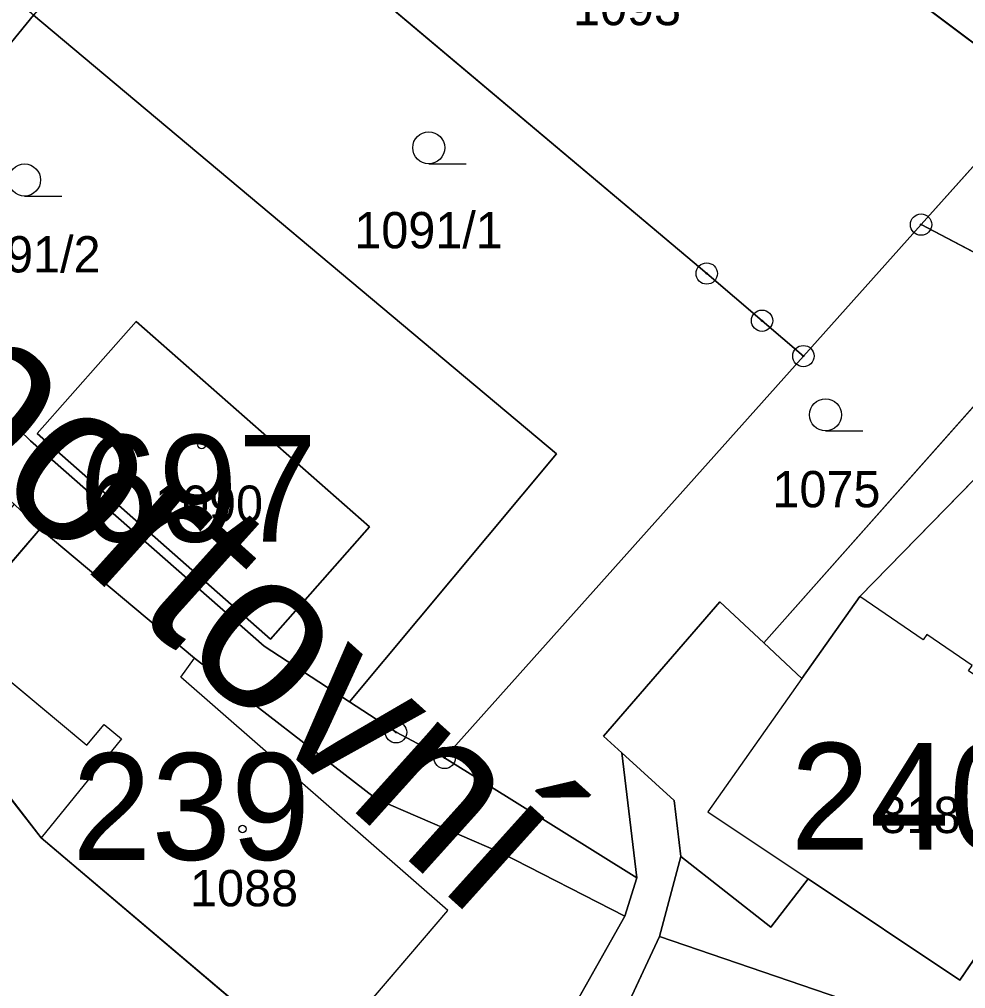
# Model space of a CAD drawing. Extents: x -689422 to -685210, y -987725 to -982160.
# Drawn here: x -687039.52 to -686995.19, y -985364.07 to -985318.68 of the extents above; entities that cross this region are included whole.
import ezdxf

# ---------------------------------------------------------------- set-up
doc = ezdxf.new("R2010")
doc.units = 0
for name, color, linetype in [('KN_Budovy', 7, 'Continuous'), ('KN_Budovy_cisla_domovni', 7, 'Continuous'), ('KN_Hranice_parcel', 7, 'Continuous'), ('KN_Hranice_parcel_vnitrni_kresba', 7, 'Continuous'), ('KN_Parcelni cisla', 7, 'Continuous'), ('KN_Polygon parcely', 7, 'Continuous'), ('KN_Popisy_pomistni nazvy nazvy ulic', 7, 'Continuous'), ('KN_POZEMKY_OSTATNI PLOCHA', 7, 'Continuous'), ('KN_POZEMKY_TTP', 7, 'Continuous'), ('KN_POZEMKY_ZAHRADA', 7, 'Continuous'), ('KN_POZEMKY_ZASTAVENA PLOCHA', 7, 'Continuous'), ('KN_VYUZITI_17_ostatni plocha_ostatni komunikace', 7, 'Continuous'), ('KN_VYUZITI_26_ostatni plocha_jina plocha', 7, 'Continuous'), ('KN_Značky bodu BP', 7, 'Continuous'), ('KN_Značky budov', 7, 'Continuous'), ('KN_Značky kultur', 7, 'Continuous')]:
    doc.layers.add(name, color=color, linetype=linetype)

msp = doc.modelspace()

# ---------------------------------------------------------------- linework, layer by layer
at = {"layer": 'KN_Budovy'}
for points in [[(-687038.69, -985338.08), (-687027.75, -985347.7), (-687023.12, -985342.45), (-687034.05, -985332.83)], [(-687038.54, -985342.54), (-687042.71, -985347.38), (-687036.35, -985352.67), (-687035.55, -985351.71), (-687034.74, -985352.38), (-687038.49, -985357.01), (-687025.76, -985367.8), (-687019.44, -985360.41), (-687031.95, -985349.49), (-687031.32, -985348.59)], [(-686987.67, -985355.37), (-686992.55, -985352.03), (-686992.02, -985351.26), (-686995.06, -985349.19), (-686994.89, -985348.94), (-686997.01, -985347.49), (-686997.18, -985347.74), (-687000.15, -985345.71), (-687002.86, -985349.55), (-687007.27, -985355.8), (-687002.56, -985358.94), (-686995.47, -985363.68), (-686992.24, -985358.94), (-686990.79, -985359.93), (-686989.87, -985359.29), (-686988.02, -985356.45)]]:
    msp.add_lwpolyline(points, close=True, dxfattribs=at)
at = {"layer": 'KN_Hranice_parcel'}
for p, q in [((-686991.77, -985322.13), (-686997.28, -985328.29)), ((-686997.28, -985328.29), (-687002.79, -985334.45)), ((-686990.45, -985331.87), (-686997.28, -985328.29)), ((-686990.45, -985331.87), (-687004.64, -985347.88)), ((-687002.79, -985334.45), (-687019.6, -985353.27)), ((-686991.38, -985336.73), (-687000.15, -985345.71)), ((-687039.76, -985341.39), (-687038.54, -985342.54)), ((-687000.15, -985345.71), (-687002.86, -985349.55)), ((-687002.86, -985349.55), (-687004.64, -985347.88)), ((-687028.05, -985348.04), (-687024.05, -985350.65)), ((-687024.05, -985350.65), (-687021.87, -985352.07)), ((-687021.87, -985352.07), (-687019.6, -985353.27)), ((-687019.6, -985353.27), (-687010.59, -985358.89)), ((-687010.59, -985358.89), (-687011.3, -985353.03)), ((-687008.53, -985357.89), (-687009.53, -985361.64)), ((-687010.59, -985358.89), (-687011.16, -985360.68)), ((-687002.56, -985358.94), (-686995.47, -985363.68)), ((-687011.16, -985360.68), (-687020.68, -985377.57)), ((-687009.53, -985361.64), (-687018.65, -985381.18))]:
    msp.add_line(p, q, dxfattribs=at)
for points in [[(-687022.5, -985299.06), (-686993.83, -985320.53), (-686991.77, -985322.13)], [(-687002.79, -985334.45), (-687004.73, -985332.79), (-687007.32, -985330.58), (-687031.69, -985310.06)], [(-687038.86, -985318.48), (-687039.89, -985319.75), (-687044.83, -985325.75), (-687048.08, -985329.69)], [(-687038.86, -985318.48), (-687014.36, -985339.03), (-687024.05, -985350.65)], [(-687048.08, -985329.69), (-687047.56, -985330.13), (-687038.99, -985338.42), (-687028.05, -985348.04)], [(-687034.05, -985332.83), (-687023.12, -985342.45), (-687027.75, -985347.7), (-687038.69, -985338.08), (-687034.05, -985332.83)], [(-687038.54, -985342.54), (-687042.71, -985347.38), (-687044.33, -985349.54)], [(-687038.54, -985342.54), (-687031.32, -985348.59), (-687022.8, -985355.18), (-687016.95, -985357.72), (-687011.16, -985360.68)], [(-686995.47, -985363.68), (-686992.24, -985358.94), (-686990.79, -985359.93), (-686989.87, -985359.29), (-686988.02, -985356.45), (-686987.67, -985355.37), (-686984.42, -985355.04), (-686978.24, -985349.81), (-686976.35, -985345.1)], [(-687004.64, -985347.88), (-687006.7, -985345.96), (-687012.16, -985352.25), (-687011.3, -985353.03)], [(-687044.33, -985349.54), (-687038.49, -985357.01), (-687025.76, -985367.8), (-687020.68, -985377.57)], [(-687011.3, -985353.03), (-687008.84, -985355.26), (-687008.53, -985357.89)], [(-687008.53, -985357.89), (-687004.32, -985361.19), (-687002.56, -985358.94)], [(-687018.65, -985381.18), (-687014.51, -985383.8), (-687006.75, -985376.54), (-687001.04, -985364.54), (-687009.53, -985361.64)]]:
    msp.add_lwpolyline(points, dxfattribs=at)
at = {"layer": 'KN_Hranice_parcel_vnitrni_kresba'}
for p, q in [((-686997.18, -985347.74), (-687000.15, -985345.71)), ((-687042.71, -985347.38), (-687036.35, -985352.67)), ((-686997.01, -985347.49), (-686997.18, -985347.74)), ((-686994.89, -985348.94), (-686997.01, -985347.49)), ((-687031.95, -985349.49), (-687031.32, -985348.59)), ((-687019.44, -985360.41), (-687031.95, -985349.49)), ((-687002.86, -985349.55), (-687007.27, -985355.8)), ((-687036.35, -985352.67), (-687035.55, -985351.71)), ((-687035.55, -985351.71), (-687034.74, -985352.38)), ((-687034.74, -985352.38), (-687038.49, -985357.01)), ((-687007.27, -985355.8), (-687002.56, -985358.94)), ((-687025.76, -985367.8), (-687019.44, -985360.41))]:
    msp.add_line(p, q, dxfattribs=at)
at = {"layer": 'KN_Polygon parcely'}
for points in [[(-687037.71, -985234.52), (-687046.14, -985274.39), (-687030.67, -985286.44), (-687030.21, -985293.29), (-687022.5, -985299.06), (-686993.83, -985320.53), (-686991.77, -985322.13), (-686988.14, -985314.35), (-686985.58, -985299.7), (-686992.07, -985271.83), (-686996.42, -985256.3), (-687016.73, -985242.58), (-686997.39, -985243.11), (-686991.78, -985231.09)], [(-687022.14, -985300.49), (-687025.82, -985305.48), (-687027.1, -985304.57), (-687031.69, -985310.06), (-687007.32, -985330.58), (-687004.73, -985332.79), (-687002.79, -985334.45), (-686997.28, -985328.29), (-686991.77, -985322.13), (-686993.83, -985320.53), (-687022.5, -985299.06), (-687023.1, -985299.78)], [(-687056.97, -985303.54), (-687059.38, -985313.55), (-687059.8, -985316.96), (-687060.02, -985318.78), (-687058.69, -985320.09), (-687053.84, -985324.84), (-687048.08, -985329.69), (-687044.83, -985325.75), (-687039.89, -985319.75), (-687038.86, -985318.48), (-687055.81, -985304.5)], [(-687002.79, -985334.45), (-687004.73, -985332.79), (-687007.32, -985330.58), (-687031.69, -985310.06), (-687038.86, -985318.48), (-687014.36, -985339.03), (-687024.05, -985350.65), (-687021.87, -985352.07), (-687019.6, -985353.27)], [(-687057.46, -985326.13), (-687050.18, -985332.46), (-687043.2, -985338.36), (-687039.76, -985341.39), (-687038.54, -985342.54), (-687031.32, -985348.59), (-687022.8, -985355.18), (-687016.95, -985357.72), (-687011.16, -985360.68), (-687010.59, -985358.89), (-687019.6, -985353.27), (-687021.87, -985352.07), (-687024.05, -985350.65), (-687028.05, -985348.04), (-687038.99, -985338.42), (-687047.56, -985330.13), (-687048.08, -985329.69), (-687053.84, -985324.84), (-687058.69, -985320.09), (-687060.02, -985318.78), (-687062.1, -985321.9), (-687060.49, -985323.37)], [(-687044.83, -985325.75), (-687048.08, -985329.69), (-687047.56, -985330.13), (-687038.99, -985338.42), (-687028.05, -985348.04), (-687024.05, -985350.65), (-687014.36, -985339.03), (-687038.86, -985318.48), (-687039.89, -985319.75)], [(-686991.77, -985322.13), (-686997.28, -985328.29), (-686990.45, -985331.87), (-686985.84, -985325.98), (-686989.39, -985323.43)], [(-687019.6, -985353.27), (-687010.59, -985358.89), (-687011.3, -985353.03), (-687012.16, -985352.25), (-687006.7, -985345.96), (-687004.64, -985347.88), (-686990.45, -985331.87), (-686997.28, -985328.29), (-687002.79, -985334.45)], [(-686991.38, -985336.73), (-686987.93, -985333.2), (-686990.45, -985331.87), (-687004.64, -985347.88), (-687002.86, -985349.55), (-687000.15, -985345.71)], [(-687034.05, -985332.83), (-687038.69, -985338.08), (-687027.75, -985347.7), (-687023.12, -985342.45)], [(-687034.05, -985332.83), (-687023.12, -985342.45), (-687027.75, -985347.7), (-687038.69, -985338.08)], [(-687012.16, -985352.25), (-687011.3, -985353.03), (-687008.84, -985355.26), (-687008.53, -985357.89), (-687004.32, -985361.19), (-687002.56, -985358.94), (-686995.47, -985363.68), (-686992.24, -985358.94), (-686990.79, -985359.93), (-686989.87, -985359.29), (-686988.02, -985356.45), (-686987.67, -985355.37), (-686984.42, -985355.04), (-686978.24, -985349.81), (-686976.35, -985345.1), (-686991.38, -985336.73), (-687000.15, -985345.71), (-687002.86, -985349.55), (-687004.64, -985347.88), (-687006.7, -985345.96)], [(-687045.23, -985341.33), (-687056.8, -985358.51), (-687053.07, -985361.21), (-687044.33, -985349.54), (-687042.71, -985347.38), (-687038.54, -985342.54), (-687039.76, -985341.39), (-687042.15, -985344.18)], [(-687020.68, -985377.57), (-687011.16, -985360.68), (-687016.95, -985357.72), (-687022.8, -985355.18), (-687031.32, -985348.59), (-687038.54, -985342.54), (-687042.71, -985347.38), (-687044.33, -985349.54), (-687038.49, -985357.01), (-687025.76, -985367.8)], [(-687056.87, -985366.24), (-687046.29, -985374.06), (-687041.48, -985377.62), (-687039.12, -985379.06), (-687026.3, -985387.13), (-687022.8, -985381.49), (-687020.68, -985377.57), (-687025.76, -985367.8), (-687038.49, -985357.01), (-687044.33, -985349.54), (-687053.07, -985361.21), (-687056.26, -985365.63)], [(-687022.8, -985381.49), (-687026.3, -985387.13), (-687035.29, -985402.06), (-687039.13, -985412.46), (-687049.71, -985428.05), (-687056.29, -985443.15), (-687053.48, -985445.94), (-687047.08, -985452.3), (-687045.09, -985450.94), (-687053.82, -985443.34), (-687048.31, -985432.53), (-687046.61, -985429.47), (-687048.12, -985428.7), (-687034.59, -985407.76), (-687018.65, -985381.18), (-687009.53, -985361.64), (-687008.53, -985357.89), (-687008.84, -985355.26), (-687011.3, -985353.03), (-687010.59, -985358.89), (-687011.16, -985360.68), (-687020.68, -985377.57)], [(-687014.51, -985383.8), (-687006.75, -985376.54), (-687001.04, -985364.54), (-687009.53, -985361.64), (-687018.65, -985381.18)]]:
    msp.add_lwpolyline(points, close=True, dxfattribs=at)
msp.add_lwpolyline([(-686992.24, -985358.94), (-686995.47, -985363.68), (-687002.56, -985358.94), (-687004.32, -985361.19), (-687008.53, -985357.89), (-687009.53, -985361.64), (-687001.04, -985364.54), (-687006.75, -985376.54), (-687014.51, -985383.8), (-687018.65, -985381.18), (-687034.59, -985407.76), (-687003.46, -985379.88), (-687000.22, -985376.72), (-686988.95, -985365)], dxfattribs=at)
at = {"layer": 'KN_POZEMKY_OSTATNI PLOCHA'}
for p, q in [((-686993.83, -985320.53), (-687022.5, -985299.06)), ((-687047.56, -985330.13), (-687038.99, -985338.42)), ((-687004.64, -985347.88), (-686990.45, -985331.87)), ((-686991.38, -985336.73), (-687000.15, -985345.71)), ((-687038.99, -985338.42), (-687028.05, -985348.04)), ((-687038.54, -985342.54), (-687039.76, -985341.39)), ((-687031.32, -985348.59), (-687038.54, -985342.54)), ((-687000.15, -985345.71), (-687002.86, -985349.55)), ((-687002.86, -985349.55), (-687004.64, -985347.88)), ((-687028.05, -985348.04), (-687024.05, -985350.65)), ((-687022.8, -985355.18), (-687031.32, -985348.59)), ((-687024.05, -985350.65), (-687021.87, -985352.07)), ((-687021.87, -985352.07), (-687019.6, -985353.27)), ((-687019.6, -985353.27), (-687010.59, -985358.89)), ((-687010.59, -985358.89), (-687011.3, -985353.03)), ((-687011.3, -985353.03), (-687008.84, -985355.26)), ((-687016.95, -985357.72), (-687022.8, -985355.18)), ((-687008.84, -985355.26), (-687008.53, -985357.89)), ((-687011.16, -985360.68), (-687016.95, -985357.72)), ((-687009.53, -985361.64), (-687008.53, -985357.89)), ((-687008.53, -985357.89), (-687009.53, -985361.64)), ((-687008.53, -985357.89), (-687004.32, -985361.19)), ((-687011.16, -985360.68), (-687010.59, -985358.89)), ((-687010.59, -985358.89), (-687011.16, -985360.68)), ((-687004.32, -985361.19), (-687002.56, -985358.94)), ((-687002.56, -985358.94), (-686995.47, -985363.68)), ((-686995.47, -985363.68), (-686992.24, -985358.94)), ((-687020.68, -985377.57), (-687011.16, -985360.68)), ((-687009.53, -985361.64), (-687018.65, -985381.18)), ((-687001.04, -985364.54), (-687009.53, -985361.64))]:
    msp.add_line(p, q, dxfattribs=at)
at = {"layer": 'KN_POZEMKY_TTP'}
for p, q in [((-687018.65, -985381.18), (-687009.53, -985361.64)), ((-687009.53, -985361.64), (-687001.04, -985364.54))]:
    msp.add_line(p, q, dxfattribs=at)
at = {"layer": 'KN_POZEMKY_ZAHRADA'}
for p, q in [((-687022.5, -985299.06), (-686993.83, -985320.53)), ((-687031.69, -985310.06), (-687007.32, -985330.58)), ((-687007.32, -985330.58), (-687031.69, -985310.06)), ((-687039.89, -985319.75), (-687038.86, -985318.48)), ((-687014.36, -985339.03), (-687038.86, -985318.48)), ((-687038.86, -985318.48), (-687014.36, -985339.03)), ((-686991.77, -985322.13), (-686997.28, -985328.29)), ((-686997.28, -985328.29), (-686991.77, -985322.13)), ((-687002.79, -985334.45), (-686997.28, -985328.29)), ((-686997.28, -985328.29), (-687002.79, -985334.45)), ((-686997.28, -985328.29), (-686990.45, -985331.87)), ((-686990.45, -985331.87), (-686997.28, -985328.29)), ((-687038.99, -985338.42), (-687047.56, -985330.13)), ((-687007.32, -985330.58), (-687004.73, -985332.79)), ((-687004.73, -985332.79), (-687007.32, -985330.58)), ((-686990.45, -985331.87), (-687004.64, -985347.88)), ((-687034.05, -985332.83), (-687038.69, -985338.08)), ((-687023.12, -985342.45), (-687034.05, -985332.83)), ((-687004.73, -985332.79), (-687002.79, -985334.45)), ((-687002.79, -985334.45), (-687004.73, -985332.79)), ((-687002.79, -985334.45), (-687019.6, -985353.27)), ((-687019.6, -985353.27), (-687002.79, -985334.45)), ((-687038.69, -985338.08), (-687027.75, -985347.7)), ((-687028.05, -985348.04), (-687038.99, -985338.42)), ((-687024.05, -985350.65), (-687014.36, -985339.03)), ((-687014.36, -985339.03), (-687024.05, -985350.65)), ((-687039.76, -985341.39), (-687038.54, -985342.54)), ((-687038.54, -985342.54), (-687042.71, -985347.38)), ((-687027.75, -985347.7), (-687023.12, -985342.45)), ((-687006.7, -985345.96), (-687012.16, -985352.25)), ((-687004.64, -985347.88), (-687006.7, -985345.96)), ((-687024.05, -985350.65), (-687028.05, -985348.04)), ((-687044.33, -985349.54), (-687038.49, -985357.01)), ((-687021.87, -985352.07), (-687024.05, -985350.65)), ((-687019.6, -985353.27), (-687021.87, -985352.07)), ((-687012.16, -985352.25), (-687011.3, -985353.03)), ((-687010.59, -985358.89), (-687019.6, -985353.27)), ((-687011.3, -985353.03), (-687010.59, -985358.89)), ((-687038.49, -985357.01), (-687025.76, -985367.8))]:
    msp.add_line(p, q, dxfattribs=at)
at = {"layer": 'KN_POZEMKY_ZASTAVENA PLOCHA'}
for p, q in [((-687038.86, -985318.48), (-687039.89, -985319.75)), ((-687038.69, -985338.08), (-687034.05, -985332.83)), ((-687034.05, -985332.83), (-687023.12, -985342.45)), ((-687000.15, -985345.71), (-686991.38, -985336.73)), ((-687027.75, -985347.7), (-687038.69, -985338.08)), ((-687042.71, -985347.38), (-687038.54, -985342.54)), ((-687038.54, -985342.54), (-687031.32, -985348.59)), ((-687023.12, -985342.45), (-687027.75, -985347.7)), ((-687012.16, -985352.25), (-687006.7, -985345.96)), ((-687006.7, -985345.96), (-687004.64, -985347.88)), ((-687002.86, -985349.55), (-687000.15, -985345.71)), ((-687004.64, -985347.88), (-687002.86, -985349.55)), ((-687031.32, -985348.59), (-687022.8, -985355.18)), ((-687038.49, -985357.01), (-687044.33, -985349.54)), ((-687011.3, -985353.03), (-687012.16, -985352.25)), ((-687008.84, -985355.26), (-687011.3, -985353.03)), ((-687022.8, -985355.18), (-687016.95, -985357.72)), ((-687008.53, -985357.89), (-687008.84, -985355.26)), ((-687025.76, -985367.8), (-687038.49, -985357.01)), ((-687016.95, -985357.72), (-687011.16, -985360.68)), ((-687004.32, -985361.19), (-687008.53, -985357.89)), ((-687002.56, -985358.94), (-687004.32, -985361.19)), ((-686995.47, -985363.68), (-687002.56, -985358.94)), ((-686992.24, -985358.94), (-686995.47, -985363.68)), ((-687011.16, -985360.68), (-687020.68, -985377.57))]:
    msp.add_line(p, q, dxfattribs=at)
at = {"layer": 'KN_VYUZITI_17_ostatni plocha_ostatni komunikace'}
for p, q in [((-687047.56, -985330.13), (-687038.99, -985338.42)), ((-687038.99, -985338.42), (-687028.05, -985348.04)), ((-687038.54, -985342.54), (-687039.76, -985341.39)), ((-687031.32, -985348.59), (-687038.54, -985342.54)), ((-687028.05, -985348.04), (-687024.05, -985350.65)), ((-687022.8, -985355.18), (-687031.32, -985348.59)), ((-687024.05, -985350.65), (-687021.87, -985352.07)), ((-687021.87, -985352.07), (-687019.6, -985353.27)), ((-687019.6, -985353.27), (-687010.59, -985358.89)), ((-687016.95, -985357.72), (-687022.8, -985355.18)), ((-687011.16, -985360.68), (-687016.95, -985357.72)), ((-687009.53, -985361.64), (-687008.53, -985357.89)), ((-687008.53, -985357.89), (-687004.32, -985361.19)), ((-687010.59, -985358.89), (-687011.16, -985360.68)), ((-687004.32, -985361.19), (-687002.56, -985358.94)), ((-687002.56, -985358.94), (-686995.47, -985363.68)), ((-686995.47, -985363.68), (-686992.24, -985358.94)), ((-687001.04, -985364.54), (-687009.53, -985361.64))]:
    msp.add_line(p, q, dxfattribs=at)
at = {"layer": 'KN_VYUZITI_26_ostatni plocha_jina plocha'}
for p, q in [((-686993.83, -985320.53), (-687022.5, -985299.06)), ((-687004.64, -985347.88), (-686990.45, -985331.87)), ((-686991.38, -985336.73), (-687000.15, -985345.71)), ((-687000.15, -985345.71), (-687002.86, -985349.55)), ((-687002.86, -985349.55), (-687004.64, -985347.88)), ((-687010.59, -985358.89), (-687011.3, -985353.03)), ((-687011.3, -985353.03), (-687008.84, -985355.26)), ((-687008.84, -985355.26), (-687008.53, -985357.89)), ((-687008.53, -985357.89), (-687009.53, -985361.64)), ((-687011.16, -985360.68), (-687010.59, -985358.89)), ((-687020.68, -985377.57), (-687011.16, -985360.68)), ((-687009.53, -985361.64), (-687018.65, -985381.18))]:
    msp.add_line(p, q, dxfattribs=at)
at = {"layer": 'KN_Značky bodu BP'}
for centre, radius in [((-686997.28, -985328.29), 0.5), ((-686997.28, -985328.29), 0.0303), ((-687007.32, -985330.58), 0.5), ((-687007.32, -985330.58), 0.0303), ((-687004.73, -985332.79), 0.5), ((-687004.73, -985332.79), 0.0303), ((-687002.79, -985334.45), 0.5), ((-687002.79, -985334.45), 0.0303), ((-687021.87, -985352.07), 0.5), ((-687021.87, -985352.07), 0.0303), ((-687019.6, -985353.27), 0.5), ((-687019.6, -985353.27), 0.0303)]:
    msp.add_circle(centre, radius, dxfattribs=at)
at = {"layer": 'KN_Značky budov'}
for centre in [(-687030.977, -985338.619), (-686997.317, -985353.049), (-687029.067, -985356.599)]:
    msp.add_circle(centre, 0.175, dxfattribs=at)
at = {"layer": 'KN_Značky kultur'}
for p, q in [((-687020.343, -985325.44), (-687018.593, -985325.44)), ((-687039.273, -985326.95), (-687037.523, -985326.95)), ((-687001.753, -985337.95), (-687000.003, -985337.95))]:
    msp.add_line(p, q, dxfattribs=at)
for centre in [(-687020.343, -985324.69), (-687039.273, -985326.2), (-687001.753, -985337.2)]:
    msp.add_circle(centre, 0.75, dxfattribs=at)

# ---------------------------------------------------------------- texts
at = {"layer": 'KN_Budovy_cisla_domovni'}
for s, p in [('697', (-687036.729, -985343.139)), ('240', (-687003.398, -985357.569)), ('239', (-687037.047, -985358.044))]:
    msp.add_text(s, height=5, dxfattribs=at).set_placement(p)
at = {"layer": 'KN_Parcelni cisla'}
for s, p in [('1093', (-687013.58, -985318.95)), ('1091/1', (-687023.827, -985329.4)), ('1091/2', (-687042.667, -985330.53)), ('1075', (-687004.24, -985341.53)), ('1090', (-687033.16, -985342.21)), ('818', (-686999.23, -985356.79)), ('1088', (-687031.52, -985360.22))]:
    msp.add_text(s, height=1.7, dxfattribs=at).set_placement(p)
at = {"layer": 'KN_Popisy_pomistni nazvy nazvy ulic'}
msp.add_text('Sportovní', height=7.5, rotation=318, dxfattribs=at).set_placement((-687049.968, -985332.271))

doc.saveas('drawing.dxf')
